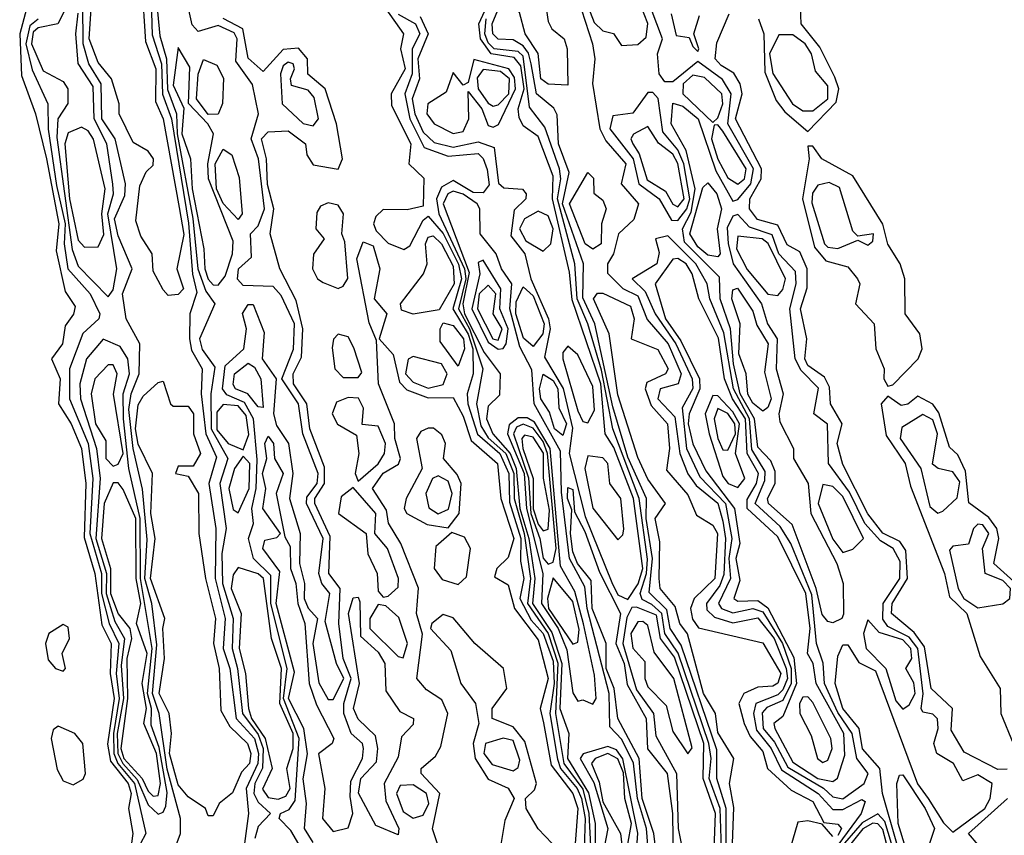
# Model space of a CAD drawing. Extents: x 2889633 to 3052318, y 540750 to 918690.
# Tile 636 of 656: x 2962918 to 2964888, y 864891 to 866523. Entities that reach past the tile are written whole.
import ezdxf

# ---------------------------------------------------------------- set-up
doc = ezdxf.new("R2010")
doc.units = 0

msp = doc.modelspace()

# ---------------------------------------------------------------- linework, layer by layer
at = {"layer": '0CON02XD'}
for points in [[(2964025, 866628.8), (2964067.6, 866517.6), (2964085, 866501.4), (2964105.8, 866495.8), (2964122, 866472)], [(2963179.6, 866605), (2963183.4, 866493.4), (2963201.8, 866435), (2963204.1, 866374.1), (2963221.6, 866325), (2963256.1, 866116.1), (2963264, 866014), (2963272.6, 865977.4), (2963258.8, 865935), (2963257.8, 865885), (2963262.1, 865862.1), (2963283.1, 865825), (2963280.9, 865775), (2963290.8, 865695), (2963311.7, 865648.3), (2963296.7, 865595), (2963310.5, 865505), (2963309.3, 865405), (2963329.2, 865325), (2963325.5, 865265), (2963338.8, 865225), (2963350.9, 865125), (2963387.8, 865085), (2963395.8, 865055), (2963394.6, 865035), (2963371.2, 864985), (2963375.7, 864935), (2963368.1, 864875)], [(2964015, 866392.5), (2963975, 866394.2), (2963960.8, 866405), (2963955.6, 866455.6), (2963929.2, 866495), (2963917.7, 866537.7), (2963900.8, 866565), (2963905, 866597.5), (2963915, 866602.5), (2963935, 866592.5), (2963970, 866555), (2963975, 866520), (2963982.5, 866505), (2964007.5, 866485), (2964013.3, 866465), (2964015, 866392.5)], [(2963162.6, 866592.6), (2963169.6, 866479.6), (2963190.4, 866425), (2963189.7, 866359.7), (2963205.5, 866325), (2963237.4, 866147.4), (2963246.5, 866093.5), (2963232.5, 866025), (2963246.2, 865985), (2963235, 865973.8), (2963215, 865971.2)], [(2963190.6, 866575), (2963198.7, 866491.3), (2963212.2, 866445), (2963213.9, 866383.9), (2963231.8, 866335), (2963233.5, 866295), (2963264.7, 866125.3), (2963274.7, 866025), (2963290.3, 865980.3), (2963308.8, 865955), (2963277.8, 865885), (2963283.1, 865863.1), (2963308.3, 865828.3), (2963300.6, 865775), (2963301.1, 865705), (2963334.4, 865645), (2963318.5, 865595), (2963331.1, 865505), (2963322.7, 865455), (2963324, 865395), (2963345.3, 865325.3), (2963342.9, 865265), (2963353.9, 865225), (2963363.8, 865135), (2963395, 865092.7), (2963405.2, 865065), (2963404.2, 865025.8), (2963388.9, 864995), (2963386.9, 864975), (2963395, 864957.5), (2963420, 864935), (2963395, 864908.8), (2963388.5, 864885)], [(2964135, 865363.3), (2964155.2, 865394.8), (2964164.8, 865425), (2964145.8, 865565), (2964107, 865667), (2964089.4, 865695), (2964080.4, 865795), (2964023.1, 865963.1), (2964018.2, 866018.2), (2963984.1, 866165), (2963985, 866210), (2963955, 866290), (2963925, 866311.2), (2963917.5, 866327.5), (2963915.5, 866345), (2963927, 866385), (2963920.9, 866430.9), (2963907.6, 866447.6), (2963861.5, 866455), (2963840.3, 866485), (2963836.9, 866515), (2963864, 866575)], [(2964035, 866566.2), (2964064, 866475), (2964068.8, 866445), (2964064, 866396), (2964078.9, 866305), (2964090.9, 866280.9), (2964130.6, 866235), (2964121.2, 866195), (2964156.2, 866155), (2964146.6, 866123.4), (2964115.8, 866095), (2964106.2, 866055), (2964093.8, 866035), (2964093.9, 866016.1), (2964125, 865985.6), (2964155, 865970.6), (2964173.6, 865923.6), (2964215.4, 865875), (2964241.1, 865815), (2964235.5, 865794.5), (2964199.2, 865785), (2964194.5, 865765), (2964228.5, 865728.5), (2964238.8, 865655), (2964254.6, 865614.6), (2964271.2, 865591.2), (2964315, 865555.6), (2964325, 865520), (2964330.3, 865485), (2964327, 865413), (2964318.7, 865391.3), (2964291.9, 865355), (2964292.6, 865342.6), (2964307.9, 865327.9), (2964345, 865316.5), (2964395, 865326.5), (2964427.2, 865285), (2964451.4, 865225), (2964454.1, 865205), (2964445, 865182.5), (2964435, 865172.7), (2964390.6, 865155), (2964386.2, 865135), (2964392, 865102), (2964421.1, 865065), (2964442.1, 865022.1), (2964515.3, 864975.2), (2964545, 864942.9), (2964565, 864943.1), (2964603, 864963), (2964609.2, 864959.2), (2964601.4, 864935), (2964555, 864871.6)], [(2964122, 866472), (2964155, 866474), (2964171.5, 866488.5), (2964174.4, 866515.6), (2964152.5, 866572.5)], [(2962932, 866545), (2962918.2, 866495), (2962921.7, 866411.7), (2962950, 866335), (2962971.8, 866245), (2962996.8, 866115), (2962991.1, 866061.1), (2963009.2, 865979.2), (2963029.3, 865949.3), (2963025.8, 865934.2), (2963009.5, 865910.5), (2963004, 865875), (2962982, 865845), (2962998.9, 865805), (2962995.6, 865755), (2963021.4, 865715), (2963041.8, 865665), (2963050.4, 865595), (2963047.1, 865487.1), (2963068.8, 865415), (2963082.2, 865312.2), (2963101.1, 865275), (2963098.9, 865215), (2963107.4, 865165), (2963093.6, 865073.6), (2963099.7, 865039.7), (2963135.3, 864995), (2963141.2, 864975), (2963135.6, 864945), (2963144.4, 864895), (2963136.6, 864836.6)], [(2963015, 866555.8), (2962994.2, 866515), (2962955, 866506.9), (2962945, 866498.5), (2962941.9, 866475), (2962965, 866420.8), (2963005, 866400), (2963014.2, 866385), (2963014.3, 866355.7), (2962994.4, 866325), (2962992.6, 866287.4), (2963023.4, 866063.4), (2963035, 866030), (2963095, 865968.8)], [(2963221.5, 864845), (2963240, 864895), (2963240, 864925), (2963213.4, 865023.4), (2963197.3, 865135), (2963183.8, 865175), (2963192.8, 865272.7), (2963182.4, 865355), (2963168.6, 865405), (2963173, 865483), (2963163.9, 865583.9), (2963145.3, 865665), (2963136.7, 865743.3), (2963141.2, 865775), (2963157.1, 865815), (2963158.8, 865875), (2963131.2, 865925), (2963123.6, 865975), (2963142.9, 866025), (2963115, 866091.2), (2963107.9, 866125), (2963128.3, 866171.7), (2963130, 866195), (2963108.9, 866285), (2963082.3, 866325), (2963080.9, 866395), (2963056.4, 866435), (2963045.4, 866475), (2963044.2, 866554.2)], [(2963215, 865971.2), (2963205, 865982.5), (2963185, 866020), (2963183.3, 866055), (2963160.5, 866090.5), (2963150.7, 866120.7), (2963158.8, 866191.2), (2963171.2, 866218.8), (2963185, 866232.5), (2963186.2, 866245), (2963175, 866260), (2963145, 866277.5), (2963117.5, 866335), (2963117.5, 866355), (2963102, 866405), (2963075, 866438), (2963057.3, 866485), (2963061.2, 866545)], [(2963508.9, 864818.9), (2963460.7, 864900.7), (2963437.5, 864925), (2963440, 864935), (2963457, 864943), (2963469.1, 864960.9), (2963477.1, 865085), (2963445.8, 865165), (2963453.1, 865225), (2963420.8, 865355), (2963420.9, 865410.9), (2963385.7, 865445), (2963375.6, 865485), (2963385.7, 865515), (2963382.7, 865545), (2963391.3, 865585), (2963393.3, 865643.3), (2963386.2, 865725), (2963367.6, 865757.6), (2963332.7, 865772.7), (2963323.8, 865785), (2963329.5, 865830.5), (2963366.7, 865865), (2963371.9, 865905), (2963364.2, 865935.8), (2963375, 865953.3), (2963385, 865953.8), (2963407.5, 865897.5), (2963403.3, 865845), (2963431.2, 865805), (2963426.2, 865735), (2963431.6, 865711.6), (2963455.8, 865675), (2963464.5, 865615), (2963458.1, 865565), (2963479.5, 865495), (2963478.2, 865435), (2963488.1, 865395), (2963487.5, 865365), (2963495, 865346), (2963513.8, 865325), (2963504.6, 865275), (2963516.3, 865196.3), (2963535, 865163.3), (2963545, 865163.3), (2963566.8, 865205), (2963551.8, 865235), (2963529.3, 865319.3), (2963538.6, 865375), (2963522.5, 865395), (2963516.5, 865415), (2963525.4, 865485), (2963492.2, 865555), (2963492.3, 865567.7), (2963513.1, 865595), (2963515.3, 865615.3), (2963484.5, 865694.5), (2963476.2, 865755), (2963442.5, 865805), (2963466.1, 865863.9), (2963467.7, 865915), (2963441.2, 865971.2), (2963425, 865989.2), (2963365, 865991.2), (2963354.1, 866004.1), (2963356.2, 866025), (2963381.7, 866048.3), (2963380, 866095), (2963395, 866111.2), (2963408.2, 866145), (2963396.2, 866245), (2963381.5, 866285), (2963396.2, 866335), (2963384, 866394), (2963350.5, 866440.5), (2963352.9, 866485), (2963347.3, 866497.3), (2963315, 866511.5), (2963275, 866500), (2963263.1, 866513.1), (2963253.6, 866555)], [(2963650.4, 866545), (2963686.2, 866495), (2963680, 866465), (2963689.1, 866425), (2963661.2, 866375), (2963661.7, 866351.7), (2963700.5, 866275), (2963696.7, 866235), (2963726.4, 866206.4), (2963725, 866150), (2963693, 866143), (2963645, 866143.8), (2963630.3, 866129.7), (2963625.8, 866115), (2963631.1, 866101.1), (2963655, 866076), (2963686.7, 866063.3), (2963698.8, 866071.2), (2963725, 866122.5), (2963735, 866130), (2963765, 866095.6), (2963796, 866034), (2963801.7, 866005), (2963784.6, 865945), (2963815, 865894.4), (2963824.6, 865865), (2963825.4, 865815), (2963813.3, 865775), (2963814.5, 865755), (2963833.7, 865693.7), (2963878.9, 865655), (2963896.4, 865615), (2963897.7, 865557.7), (2963920.5, 865485), (2963920, 865440), (2963926.9, 865405), (2963918.8, 865365), (2963941.5, 865321.5), (2963965.3, 865295), (2963985, 865240), (2963987.4, 865195), (2963978.7, 865135), (2963993.7, 865043.6), (2964000, 865025), (2964033.2, 864985), (2964041.9, 864965), (2964049.2, 864925), (2964047.4, 864865)], [(2964331.2, 864871.2), (2964331.2, 864945), (2964312.9, 865005), (2964312.4, 865062.4), (2964241.6, 865271.6), (2964219.2, 865305), (2964212.4, 865342.4), (2964177.3, 865377.3), (2964184.2, 865445), (2964171.6, 865525), (2964172.1, 865565), (2964135, 865648), (2964105, 865748.8), (2964068.5, 865915), (2964045, 865966.7), (2964045.7, 866035), (2964004.3, 866155), (2964017.6, 866217.6), (2963996, 866275), (2963993.3, 866333.3), (2963986.4, 866346.4), (2963952.2, 866375), (2963941.2, 866435), (2963936.3, 866456.4), (2963925, 866470.9), (2963905, 866482.9), (2963875, 866484.2), (2963864.5, 866495), (2963863.5, 866515), (2963881.6, 866558.4)], [(2964673.1, 864875), (2964643.8, 864975), (2964638.6, 865025), (2964604.1, 865064.1), (2964597.5, 865105), (2964564.6, 865145), (2964549.4, 865195), (2964555, 865250), (2964565, 865272.5), (2964575, 865272.5), (2964596.9, 865236.9), (2964630.4, 865220.4), (2964714.2, 864994.2), (2964735.6, 864965), (2964766.2, 864916.2), (2964785, 864897.5), (2964849.1, 864945), (2964859.4, 864965), (2964863.8, 864995), (2964835, 865012.5), (2964805, 865000), (2964786.2, 865035), (2964752.9, 865055), (2964746.9, 865075), (2964755.6, 865105), (2964754.2, 865124.2), (2964745, 865133.8), (2964725, 865137.5), (2964721.2, 865145), (2964725.5, 865174.5), (2964714.7, 865265), (2964697.6, 865287.6), (2964655, 865308.9), (2964645, 865323.8), (2964645.4, 865355), (2964678.5, 865405), (2964679.3, 865439.3), (2964665.6, 865465), (2964640.3, 865480.3), (2964608.5, 865515), (2964578, 865578), (2964535.8, 865635), (2964533.9, 865713.9), (2964506.7, 865735), (2964516.3, 865786.3), (2964481.1, 865821.1), (2964469.5, 865845), (2964458.9, 865945), (2964471.1, 865995), (2964469.8, 866019.8), (2964436.5, 866055), (2964423.1, 866093.1), (2964378.3, 866108.3), (2964355, 866133.8), (2964345, 866130), (2964333.3, 866106.7), (2964335.3, 866075.3), (2964345.6, 866035), (2964402.2, 865955), (2964414.4, 865915), (2964433.5, 865885), (2964431.1, 865825), (2964445.5, 865775), (2964436.5, 865735), (2964438.9, 865718.9), (2964466, 865665), (2964466.2, 865645), (2964495.4, 865595.4), (2964500.6, 865535), (2964552.5, 865435), (2964565.5, 865395.5), (2964566.1, 865333.9), (2964562.5, 865325), (2964545, 865316.7), (2964535, 865318.8), (2964523.1, 865333.1), (2964511.3, 865385), (2964463.5, 865513.5), (2964416.2, 865555), (2964414, 865565), (2964429.2, 865595), (2964429.1, 865619.1), (2964420.9, 865640.9), (2964395, 865668), (2964388, 865725), (2964359.7, 865775), (2964346, 865835), (2964340, 865905), (2964319.5, 865965), (2964318.1, 866008.1), (2964248.3, 866078.3), (2964243.8, 866105), (2964261.7, 866138.3), (2964269.4, 866185), (2964251.5, 866261.5), (2964221.1, 866315), (2964225, 866356.7), (2964245, 866350.6), (2964275.6, 866325), (2964310.9, 866220.9), (2964345, 866160), (2964355, 866163.3), (2964380.4, 866195), (2964386.1, 866225), (2964334.6, 866315), (2964341.5, 866375), (2964323.8, 866403.8), (2964275, 866440), (2964225, 866399.2), (2964208.8, 866398.8), (2964197.5, 866415), (2964193.8, 866455), (2964203.8, 866485), (2964181.1, 866545)], [(2964396.2, 866525), (2964406.9, 866495), (2964408.7, 866418.7), (2964431.5, 866361.5), (2964448.8, 866338.8), (2964495, 866300), (2964551.5, 866358.5), (2964556.5, 866385), (2964548.6, 866408.6), (2964518.6, 866468.6), (2964481.4, 866515), (2964480.3, 866549.7)], [(2962955, 866524.5), (2962938.8, 866511.2), (2962930.8, 866475), (2962943.2, 866423.2), (2962974.2, 866355), (2962975.5, 866304.5), (2962991.8, 866191.8), (2963009, 866115), (2963007.5, 866075), (2963014.6, 866025), (2963059.4, 865975), (2963078.8, 865935), (2963076.7, 865925), (2963044.3, 865895.7), (2963018.1, 865825), (2963017.8, 865765), (2963055.4, 865675), (2963064.6, 865605), (2963058.6, 865495), (2963081.9, 865415), (2963082.1, 865375), (2963097.2, 865315), (2963116.6, 865275), (2963111.1, 865215), (2963117.3, 865165), (2963105.6, 865095), (2963106.5, 865055), (2963114.8, 865034.8), (2963147.6, 864995), (2963170.8, 864895), (2963148.1, 864851.9)], [(2963095, 865968.8), (2963105, 865982.5), (2963112.5, 866025), (2963094.2, 866135), (2963105.6, 866175), (2963104.6, 866194.6), (2963092.5, 866275), (2963066.9, 866325), (2963065, 866390), (2963035.5, 866435.5), (2963030.4, 866495), (2963035, 866536.7)], [(2963494.1, 865054.1), (2963486.5, 865105), (2963456.2, 865165), (2963467.6, 865217.6), (2963431.4, 865355), (2963438.9, 865418.9), (2963404.3, 865465), (2963408.3, 865481.7), (2963432.5, 865487.5), (2963440, 865495), (2963404.4, 865545), (2963410.8, 865585), (2963404, 865615), (2963412.9, 865645), (2963408.8, 865675), (2963415, 865690), (2963425.8, 865675), (2963428, 865645), (2963445.5, 865615), (2963431.2, 865575), (2963448.3, 865488.3), (2963459.4, 865469.4), (2963460, 865425), (2963470.4, 865395), (2963474.6, 865355), (2963488.5, 865315), (2963497.5, 865195), (2963512.1, 865152.1), (2963546.7, 865085), (2963543.3, 865075), (2963516, 865054), (2963528.8, 864985), (2963524.2, 864925), (2963545, 864898.8), (2963575, 864906), (2963584.5, 864935), (2963579.2, 864969.2), (2963580.5, 864999.5), (2963604.2, 865045), (2963605.7, 865065), (2963603.8, 865075), (2963581.2, 865095), (2963566.5, 865135), (2963566.4, 865155), (2963581.1, 865205), (2963565.5, 865245), (2963556.5, 865315), (2963559.4, 865385), (2963536.9, 865415), (2963539.2, 865489.2), (2963508.8, 865555), (2963508.8, 865565), (2963528.2, 865595), (2963528.1, 865628.1), (2963498.8, 865705), (2963492.7, 865755), (2963466.2, 865795), (2963465.5, 865815), (2963481.8, 865848.2), (2963484.6, 865905), (2963471.3, 865961.3), (2963438.8, 866025), (2963419.4, 866095), (2963426.9, 866145), (2963413.6, 866193.6), (2963412.1, 866245), (2963401.9, 866285), (2963415, 866299.2), (2963455, 866301.2), (2963490, 866275), (2963492.7, 866252.7), (2963505, 866233.3), (2963555, 866224), (2963564.2, 866245), (2963552, 866315), (2963529.2, 866385), (2963494.4, 866414.4), (2963493.8, 866445), (2963476.2, 866466.2), (2963445, 866464), (2963405, 866420), (2963375, 866446.7), (2963364.3, 866505), (2963325, 866525.5)], [(2963675, 866534.5), (2963710, 866515), (2963718.5, 866495), (2963703.3, 866465), (2963703.2, 866415), (2963688.8, 866375), (2963698.5, 866325), (2963727.6, 866267.6), (2963775, 866250), (2963835, 866255.7), (2963845.5, 866245.5), (2963853.5, 866223.5), (2963857, 866193), (2963845, 866176.9), (2963825, 866177.9), (2963785, 866201.4), (2963762, 866188), (2963751.8, 866165), (2963756.7, 866135), (2963808, 866025), (2963810.4, 866005), (2963796.1, 865945), (2963818.1, 865905), (2963844.5, 865825), (2963831.8, 865755), (2963840.4, 865710.4), (2963855, 865686.4), (2963890.8, 865655), (2963906.7, 865615), (2963907, 865565), (2963927.2, 865495), (2963939.7, 865405), (2963934.1, 865355), (2963975.6, 865295), (2963995, 865236), (2963990.3, 865135), (2964006.8, 865035), (2964045, 864983.5), (2964056.9, 864935), (2964061.8, 864831.8)], [(2963719.5, 866529.5), (2963735.4, 866495), (2963714.7, 866445.3), (2963717.8, 866405), (2963703.2, 866365), (2963708.8, 866335), (2963725, 866298.6), (2963747.6, 866277.6), (2963785, 866268.2), (2963835, 866279.1), (2963867.4, 866267.4), (2963876.2, 866196.2), (2963886.7, 866186.7), (2963924.3, 866184.3), (2963931.4, 866175), (2963930.6, 866165), (2963907.6, 866142.4), (2963900.9, 866090.9), (2963928.5, 866055), (2963940.8, 866005), (2963975.9, 865925), (2963979.4, 865905), (2963967.9, 865847.9), (2964005.2, 865785.2), (2964024.1, 865705.9), (2964017.3, 865655), (2964049.4, 865529.4), (2964102.7, 865397.3), (2964115, 865372.2), (2964135, 865363.3)], [(2964322.5, 864845), (2964319.7, 864945), (2964297.5, 865005), (2964301.6, 865045), (2964296.4, 865075), (2964235.6, 865255.6), (2964208.7, 865295), (2964202.9, 865335), (2964182.9, 865352.9), (2964163.4, 865363.4), (2964159.6, 865375), (2964172, 865415), (2964173.9, 865443.9), (2964157.3, 865565), (2964104.7, 865704.7), (2964082.1, 865822.1), (2964054.7, 865915), (2964033.2, 865965), (2964028.5, 866035), (2963993.8, 866165), (2964000.8, 866205), (2963997.9, 866225), (2963968.5, 866308.5), (2963938.3, 866348.3), (2963925, 866450.6), (2963915, 866460), (2963867.5, 866465), (2963855, 866476.9), (2963848.4, 866495), (2963851.2, 866525)], [(2964221.1, 866535), (2964231.7, 866491.7), (2964257.5, 866487.5), (2964265, 866470), (2964275, 866460), (2964276.7, 866465), (2964266.7, 866495), (2964278.1, 866531.9)], [(2964893.8, 865023.8), (2964875, 865022.9), (2964807.6, 865057.6), (2964781.7, 865101.7), (2964783.8, 865145), (2964741.5, 865185), (2964728.3, 865268.3), (2964707.3, 865297.3), (2964661.9, 865335), (2964663.5, 865355), (2964693.8, 865405), (2964690.9, 865460.9), (2964679.1, 865479.1), (2964645, 865495.6), (2964615, 865534.3), (2964565, 865633.3), (2964553.3, 865675), (2964563.1, 865715), (2964540, 865755), (2964538.3, 865788.3), (2964528.1, 865808.1), (2964495, 865831.4), (2964488.5, 865845), (2964492.9, 865885), (2964480, 865945), (2964493.2, 865986.8), (2964493.1, 866025), (2964478.8, 866058.8), (2964453.2, 866073.2), (2964435, 866112.5), (2964393.8, 866123.8), (2964378.1, 866145), (2964378.9, 866165), (2964401.5, 866205), (2964401.8, 866225), (2964350, 866325), (2964363.1, 866375), (2964359.2, 866395), (2964346.4, 866416.4), (2964321.5, 866431.5), (2964309.2, 866445), (2964312.7, 866477.3), (2964337.5, 866535)], [(2964505, 866341.1), (2964534.5, 866365), (2964535, 866391.2), (2964510.3, 866420.3), (2964502.2, 866455), (2964489.4, 866475), (2964465, 866493.1), (2964436.9, 866493.1), (2964418.4, 866455), (2964425, 866415.8), (2964464, 866355), (2964485, 866341.1), (2964505, 866341.1)], [(2963315, 865991.9), (2963329.5, 866010.5), (2963344.2, 866055), (2963345, 866080), (2963296, 866205), (2963294.5, 866235), (2963305.8, 866295), (2963294.5, 866315), (2963255.6, 866355.6), (2963258.5, 866428.5), (2963235, 866467.5), (2963225, 866392.5), (2963246.4, 866346.4), (2963242.5, 866295), (2963260, 866245), (2963263.5, 866185), (2963286.7, 866065), (2963288.8, 866025), (2963295, 866004.2), (2963305, 865992.9), (2963315, 865991.9)], [(2963295, 866333.6), (2963271.8, 866365), (2963275.4, 866414.6), (2963286.2, 866443.8), (2963312.6, 866432.6), (2963326.1, 866406.1), (2963324, 866356), (2963315, 866334.2), (2963295, 866333.6)], [(2963785, 866295.4), (2963805, 866300), (2963816.7, 866325), (2963815, 866380), (2963842.9, 866345), (2963855, 866312), (2963865, 866308.6), (2963876, 866314), (2963910, 866385), (2963908, 866408), (2963896.5, 866425), (2963826.4, 866443.6), (2963815, 866397.5), (2963805, 866392.5), (2963785, 866417.5), (2963771.5, 866378.5), (2963734.7, 866355.3), (2963732.7, 866335), (2963747.5, 866315), (2963785, 866295.4)], [(2963505, 866310.8), (2963515.7, 866325), (2963507.4, 866367.4), (2963495, 866382.5), (2963461.7, 866391.7), (2963460, 866405), (2963468.1, 866425), (2963465.4, 866435.4), (2963455, 866438.6), (2963445, 866431.2), (2963440, 866415), (2963443.3, 866355), (2963485, 866316), (2963505, 866310.8)], [(2963865, 866350.6), (2963875, 866353.3), (2963896.8, 866375), (2963898.2, 866405), (2963879.7, 866419.7), (2963845, 866423.8), (2963833.1, 866406.9), (2963835.3, 866385), (2963855, 866356.4), (2963865, 866350.6)], [(2964305, 866317.5), (2964315, 866326.7), (2964324.5, 866355), (2964322.5, 866375), (2964287.8, 866407.8), (2964265, 866412.7), (2964245.5, 866395), (2964244.4, 866375), (2964305, 866317.5)], [(2964235, 866121.9), (2964252.7, 866145), (2964258.8, 866165), (2964246.9, 866235), (2964235, 866263.1), (2964205, 866298.8), (2964195.4, 866365.4), (2964185, 866378), (2964175, 866378), (2964145, 866336.2), (2964105, 866331.2), (2964098.9, 866305), (2964145.3, 866245.3), (2964156.9, 866195), (2964197.1, 866165), (2964222.1, 866122.1), (2964235, 866121.9)], [(2963047.9, 866067.9), (2963075, 866068.8), (2963086.4, 866093.6), (2963082.8, 866135), (2963088.9, 866185), (2963065.9, 866284.1), (2963055, 866301.2), (2963041.7, 866308.3), (2963015, 866296.7), (2963008.5, 866275), (2963017.8, 866165), (2963035, 866082), (2963047.9, 866067.9)], [(2964235, 866148.6), (2964247.2, 866165), (2964235, 866235.8), (2964225, 866254.4), (2964196.1, 866276.1), (2964175, 866310), (2964145.8, 866294.2), (2964140.8, 866285), (2964144.4, 866275), (2964157.5, 866255), (2964173.1, 866203.1), (2964210.2, 866180.2), (2964225, 866154.2), (2964235, 866148.6)], [(2964355, 866194.4), (2964368.2, 866205), (2964371.5, 866225), (2964325, 866300.6), (2964315, 866313.3), (2964307.5, 866312.5), (2964302.3, 866285), (2964315, 866244.2), (2964335, 866206.9), (2964355, 866194.4)], [(2964655, 865790), (2964665, 865792.5), (2964715.4, 865844.6), (2964723.5, 865865), (2964718.9, 865895), (2964689.4, 865935), (2964688.6, 866005), (2964679.4, 866035), (2964654.5, 866074.5), (2964645, 866114), (2964585, 866211.2), (2964522.5, 866245), (2964505, 866270), (2964495, 866270), (2964497.5, 866245), (2964484.4, 866165), (2964507.9, 866067.9), (2964530.9, 866040.9), (2964575, 866028.8), (2964593.8, 866005), (2964598.8, 865995), (2964590, 865955), (2964627.5, 865915), (2964630.8, 865865), (2964647.5, 865825), (2964646.7, 865805), (2964655, 865790)], [(2963355, 866123.8), (2963325, 866155.6), (2963311.6, 866185), (2963308.9, 866235), (2963325, 866264), (2963342.7, 866252.7), (2963357.4, 866207.4), (2963363.3, 866135), (2963355, 866123.8)], [(2964065, 866064), (2964049.2, 866075), (2964018.1, 866155), (2964055, 866217.5), (2964066.1, 866206.1), (2964066.4, 866176.4), (2964085, 866162.5), (2964091.2, 866145), (2964082, 866115), (2964081.2, 866075), (2964065, 866064)], [(2964315, 866048.8), (2964295, 866052.5), (2964275, 866068.6), (2964258.9, 866095), (2964285, 866187.5), (2964295, 866196.7), (2964312.9, 866175), (2964321.9, 866145), (2964313.1, 866105), (2964319.2, 866055), (2964315, 866048.8)], [(2964555, 866065.6), (2964595, 866082.5), (2964615, 866072.5), (2964625, 866080), (2964626, 866095), (2964595, 866090), (2964585, 866100), (2964557.9, 866187.9), (2964537.3, 866197.3), (2964515, 866192.5), (2964503.9, 866176.1), (2964502.8, 866157.2), (2964528.1, 866075), (2964535, 866068.1), (2964555, 866065.6)], [(2964176.9, 864846.9), (2964171.9, 864905), (2964154, 864965), (2964145.7, 865035.7), (2964122.7, 865082.7), (2964098.6, 865108.6), (2964097.4, 865175), (2964053.3, 865345), (2964048.8, 865388.8), (2964017.8, 865445), (2964001.8, 865578.2), (2964000.2, 865660.2), (2963947.3, 865755), (2963942.7, 865822.7), (2963918.6, 865868.6), (2963898.8, 865945), (2963902.5, 865995), (2963882, 866025), (2963871.5, 866055), (2963839.1, 866095), (2963838.9, 866145), (2963833.1, 866155), (2963805, 866174.6), (2963785, 866180.4), (2963774.5, 866175), (2963765.4, 866155), (2963817.6, 866017.6), (2963804.4, 865955), (2963808.1, 865935), (2963847.4, 865857.4), (2963879.6, 865815), (2963877.8, 865772.2), (2963855, 865750), (2963851.8, 865725), (2963864.5, 865695), (2963899.4, 865655), (2963911.1, 865625), (2963918.6, 865545), (2963936.5, 865485), (2963948.8, 865405), (2963943.8, 865355), (2963982.7, 865297.3), (2964002.9, 865235), (2963999, 865145), (2964016.7, 865095), (2964014.2, 865045), (2964056.3, 864976.3), (2964069.3, 864915), (2964070.2, 864825)], [(2963555, 865985.7), (2963565, 865990), (2963574.3, 866005.7), (2963568.8, 866078.8), (2963562.5, 866095), (2963566, 866135), (2963555, 866152), (2963535, 866157.1), (2963520, 866150), (2963512.7, 866137.3), (2963510.8, 866105), (2963527.5, 866085), (2963505.7, 866054.3), (2963504.2, 866025), (2963514.2, 866005), (2963525, 865997.8), (2963555, 865985.7)], [(2963965, 866060.5), (2963980.9, 866075), (2963985.6, 866105), (2963975, 866130.9), (2963955, 866140.4), (2963927.9, 866125), (2963917.9, 866105), (2963930.8, 866080.8), (2963965, 866060.5)], [(2963705, 865934.2), (2963682, 865942), (2963680, 865955), (2963725.8, 866015), (2963733.1, 866035), (2963730, 866075), (2963735, 866088), (2963745, 866090.8), (2963761.9, 866075), (2963785, 866030), (2963787.5, 865995), (2963757.5, 865942.5), (2963705, 865934.2)], [(2964565, 864964.5), (2964607.5, 864995), (2964615.6, 865015), (2964592.5, 865045), (2964583.5, 865095), (2964555, 865136.9), (2964528.2, 865195), (2964525.5, 865235.5), (2964512.2, 865275), (2964502.6, 865372.6), (2964460.8, 865475), (2964439.5, 865509.5), (2964389.1, 865555), (2964408.8, 865601.2), (2964409.2, 865619.2), (2964383, 865663), (2964378, 865725), (2964345.8, 865785), (2964326.9, 865896.9), (2964298.5, 865965), (2964293.1, 865995), (2964270.4, 866035), (2964215, 866091.2), (2964190, 866085), (2964197.5, 866057.5), (2964192.5, 866035), (2964143.3, 866005), (2964169.4, 865979.4), (2964189.1, 865935), (2964230.7, 865875), (2964263.6, 865805), (2964264.5, 865785.5), (2964243.1, 865746.9), (2964252.3, 865665), (2964278.4, 865608.4), (2964330.3, 865555), (2964342.8, 865485), (2964336.6, 865445), (2964340, 865405), (2964315.8, 865355), (2964322, 865345), (2964345, 865336.5), (2964385, 865345.4), (2964405, 865338.8), (2964444.2, 865275), (2964461.4, 865225), (2964461.7, 865195), (2964445, 865161.1), (2964412.7, 865147.3), (2964403.4, 865136.6), (2964405.5, 865105), (2964427.8, 865077.8), (2964455, 865027.9), (2964525.8, 864985.8), (2964545, 864968.1), (2964565, 864964.5)], [(2964435, 865971.2), (2964445, 865983.3), (2964450, 866005), (2964415.3, 866075.3), (2964403.3, 866085), (2964355, 866090), (2964352.3, 866065), (2964373.2, 866023.2), (2964415, 865974.2), (2964435, 865971.2)], [(2963763.9, 864843.9), (2963743.9, 864903.9), (2963758.8, 864975), (2963721.2, 865015), (2963721.2, 865025), (2963750.2, 865049.8), (2963760.7, 865069.3), (2963774.4, 865135), (2963762.4, 865162.4), (2963732.1, 865182.1), (2963712.9, 865205), (2963723.8, 865293.8), (2963712, 865335), (2963715.9, 865385.9), (2963680.8, 865475), (2963655.9, 865515.9), (2963651.7, 865541.7), (2963624.2, 865585), (2963645, 865615.8), (2963676.2, 865633.8), (2963680, 865645), (2963668.6, 865685), (2963668, 865715), (2963635.8, 865795), (2963631.7, 865881.7), (2963617, 865917), (2963592.9, 866045), (2963605, 866078.8), (2963625, 866071.2), (2963638.8, 866025), (2963627.5, 865965), (2963652.5, 865935), (2963637.5, 865885), (2963665, 865853.3), (2963677.8, 865797.8), (2963692.8, 865782.8), (2963735, 865766.9), (2963785, 865767.5), (2963805, 865730), (2963821.1, 865681.1), (2963874.3, 865635), (2963880.5, 865565), (2963906.4, 865485), (2963895, 865447.5), (2963872.5, 865425), (2963868.3, 865408.3), (2963895, 865392.5), (2963907.8, 865345), (2963955, 865282.5), (2963975.3, 865205.3), (2963959.4, 865145), (2963966.1, 865116.1), (2963981.5, 865031.5), (2964024.4, 864975), (2964034.4, 864945), (2964029.4, 864875)], [(2963875, 865863.8), (2963885, 865865.6), (2963891.2, 865875), (2963895.2, 865905), (2963878.6, 865945), (2963880.9, 865985), (2963845, 866042), (2963835, 866037.5), (2963838.9, 866015), (2963822.4, 865945), (2963855, 865877.9), (2963875, 865863.8)], [(2964545, 864998.8), (2964554.2, 865005.8), (2964568.5, 865051.5), (2964566.8, 865095), (2964511.5, 865195), (2964505.5, 865235), (2964494.4, 865255), (2964499.2, 865305), (2964490.8, 865375), (2964435, 865488.6), (2964373.1, 865545), (2964373.1, 865563.1), (2964392.2, 865595), (2964396, 865615), (2964373.6, 865655), (2964370, 865725), (2964344.2, 865765), (2964328.2, 865805), (2964316.2, 865886.2), (2964276.7, 865965), (2964263.5, 866015), (2964251.1, 866035), (2964235, 866045.6), (2964225, 866044.3), (2964189.2, 865995), (2964210, 865925), (2964240.8, 865880.8), (2964278.2, 865805), (2964278.4, 865785), (2964257.7, 865735), (2964255.3, 865715), (2964264.7, 865674.7), (2964290.8, 865620.8), (2964347.8, 865545), (2964358.5, 865475), (2964350.4, 865445), (2964358.7, 865401.3), (2964346.7, 865365), (2964355, 865360), (2964395, 865361.2), (2964415, 865346.4), (2964466.9, 865246.9), (2964472.1, 865195), (2964445, 865128.8), (2964426.7, 865115), (2964428.8, 865105), (2964465, 865037.8), (2964515, 865004.7), (2964545, 864998.8)], [(2963875, 865882.2), (2963883.3, 865905), (2963865.5, 865935), (2963870.4, 865975), (2963855, 865992.2), (2963837.1, 865975), (2963834.1, 865945), (2963864.6, 865885), (2963875, 865882.2)], [(2963945, 865869.2), (2963926, 865886), (2963910.5, 865935), (2963911, 865959), (2963925, 865988.8), (2963945, 865971.1), (2963967.5, 865915), (2963964.5, 865895), (2963945, 865869.2)], [(2964343.9, 864875), (2964346.9, 864946.9), (2964338, 864995), (2964346.7, 865045), (2964315, 865096.7), (2964310, 865135), (2964285.8, 865175), (2964254.3, 865294.3), (2964238.8, 865315), (2964229.1, 865349.1), (2964199.2, 865385), (2964197.1, 865405), (2964198.7, 865478.7), (2964189.2, 865525), (2964210, 865555), (2964175, 865603.8), (2964155, 865647.5), (2964115, 865772.5), (2964097.5, 865895), (2964066.2, 865965), (2964073.9, 865976.1), (2964085, 865976.2), (2964140.3, 865950.3), (2964147.1, 865925), (2964141.2, 865885), (2964195, 865863.3), (2964215.7, 865825), (2964210, 865815), (2964172.9, 865797.1), (2964169.2, 865785), (2964181.5, 865751.5), (2964214.2, 865715), (2964218.1, 865665), (2964212, 865622), (2964255, 865572.5), (2964272.1, 865532.1), (2964305, 865512), (2964314.2, 865495), (2964308.5, 865405), (2964267.5, 865365), (2964260, 865345), (2964263.8, 865323.8), (2964276.2, 865306.2), (2964405, 865276.7), (2964440.5, 865215), (2964435, 865196), (2964425, 865190), (2964395, 865188), (2964366.7, 865175), (2964356.7, 865155), (2964367.1, 865115), (2964379.1, 865089.1), (2964405, 865058.8), (2964413.8, 865025), (2964461.5, 864981.5), (2964505, 864959.2), (2964527, 864917), (2964555, 864913.8), (2964562, 864905), (2964555, 864890.8)], [(2964405, 865740), (2964385, 865756.2), (2964375, 865773.8), (2964371.4, 865815), (2964356.7, 865855), (2964359.2, 865915), (2964342.9, 865965), (2964345, 865982.5), (2964354, 865986), (2964385, 865940), (2964392.4, 865912.4), (2964415.5, 865875), (2964408.3, 865818.3), (2964421.2, 865765), (2964415, 865747.5), (2964405, 865740)], [(2963795, 865830), (2963759.5, 865879.5), (2963759.2, 865905), (2963765, 865916.7), (2963785, 865911.4), (2963806.2, 865885), (2963807.8, 865865), (2963795, 865830)], [(2963565, 865807.1), (2963595, 865807.5), (2963602.5, 865817.5), (2963586.8, 865866.8), (2963575, 865888.8), (2963555, 865893.8), (2963545.8, 865884.2), (2963543.4, 865866.6), (2963548.6, 865825), (2963565, 865807.1)], [(2963195, 864933.3), (2963205, 864937.5), (2963210.3, 864949.7), (2963213.3, 864976.7), (2963197.3, 865067.3), (2963181.5, 865111.5), (2963182.1, 865145), (2963173.9, 865175), (2963183.3, 865265), (2963159.8, 865405), (2963159, 865525), (2963136.4, 865625), (2963125.8, 865725), (2963125.3, 865774.7), (2963137.9, 865815), (2963134.6, 865844.6), (2963119.3, 865869.3), (2963085, 865884), (2963051.9, 865845), (2963038.5, 865795), (2963040, 865765), (2963072.1, 865665), (2963079.1, 865605), (2963070.2, 865485), (2963091.9, 865415), (2963091, 865375), (2963108.8, 865318.8), (2963127.8, 865285), (2963121.3, 865231.3), (2963125.6, 865165), (2963113.3, 865095), (2963114.8, 865055), (2963124.3, 865035), (2963152.9, 865002.9), (2963175, 864952), (2963195, 864933.3)], [(2964055, 865716.9), (2964068, 865742), (2964065, 865789.2), (2964035, 865852.5), (2964015, 865870), (2964005, 865857.5), (2964004.5, 865845), (2964035, 865740.8), (2964045, 865719.4), (2964055, 865716.9)], [(2963105, 865630), (2963115, 865634), (2963125.3, 865655), (2963105.7, 865774.3), (2963113.3, 865815), (2963105, 865832.5), (2963095, 865832.5), (2963068.8, 865805), (2963061.4, 865775), (2963069.6, 865715), (2963090.6, 865680.6), (2963090.6, 865645), (2963105, 865630)], [(2963405, 865747.5), (2963395, 865748.8), (2963374.6, 865774.6), (2963350, 865785), (2963345, 865793.3), (2963348.1, 865815), (2963375, 865835.8), (2963387.8, 865827.8), (2963400.8, 865805), (2963405, 865747.5)], [(2963735, 865786.2), (2963765, 865793.3), (2963773.5, 865815), (2963762, 865835), (2963705, 865849.2), (2963695, 865843.8), (2963690, 865815), (2963705, 865797.8), (2963735, 865786.2)], [(2964005, 865691.4), (2963988.2, 865705), (2963978, 865738), (2963960.9, 865765), (2963958.2, 865785), (2963965, 865813.8), (2963985, 865801.5), (2963994.6, 865785), (2963996.8, 865746.8), (2964012.3, 865715), (2964005, 865691.4)], [(2963305, 864930), (2963295, 864930), (2963290, 864945), (2963255, 864968), (2963235, 864992.5), (2963217.9, 865055), (2963221.9, 865095), (2963217.5, 865135), (2963196.9, 865175), (2963208.1, 865245), (2963204.4, 865305), (2963208.8, 865325), (2963180, 865405), (2963189.4, 865485), (2963180.5, 865535), (2963184, 865615), (2963155, 865673.8), (2963150, 865705), (2963155, 865752.5), (2963165, 865770), (2963195, 865797.5), (2963205, 865800), (2963220, 865755), (2963225, 865750), (2963255, 865750), (2963266.2, 865735), (2963266.2, 865695), (2963280, 865655), (2963265, 865630), (2963235, 865630), (2963230, 865615), (2963255, 865610), (2963275.7, 865575), (2963276.7, 865495), (2963290, 865405), (2963310, 865325), (2963305.6, 865275), (2963316.9, 865225), (2963320.7, 865140.7), (2963338.8, 865108.8), (2963374.2, 865075), (2963380.6, 865055), (2963377.8, 865035), (2963362.1, 865017.9), (2963343.6, 864976.4), (2963317.5, 864955), (2963305, 864930)], [(2963365, 865662.5), (2963376.4, 865693.6), (2963371.1, 865731.1), (2963355, 865750.7), (2963325, 865753.6), (2963312.3, 865737.7), (2963312.5, 865702.5), (2963335, 865675.4), (2963365, 865662.5)], [(2963595, 865600), (2963635.3, 865634.7), (2963647.8, 865655), (2963650, 865675), (2963635, 865710), (2963603.6, 865713.6), (2963606.1, 865746.1), (2963596, 865766), (2963575, 865767.5), (2963552, 865758), (2963543.3, 865735), (2963553.8, 865713.8), (2963592, 865692), (2963596.4, 865655), (2963589.2, 865615), (2963595, 865600)], [(2964355, 865587.5), (2964368.5, 865605), (2964350, 865655), (2964357.9, 865715), (2964345, 865738.8), (2964315, 865770.6), (2964305, 865771.4), (2964289.6, 865735), (2964297.1, 865695), (2964325, 865609.4), (2964335.6, 865595), (2964355, 865587.5)], [(2964913.4, 865393.4), (2964866.9, 865435), (2964876.7, 865485), (2964872.7, 865505), (2964857.1, 865527.1), (2964816.9, 865556.9), (2964809.8, 865619.8), (2964795, 865652.5), (2964778.3, 865668.3), (2964756.7, 865736.7), (2964745, 865754.2), (2964715, 865770), (2964695, 865753.8), (2964681.7, 865751.7), (2964655, 865770), (2964641.2, 865755), (2964651.3, 865691.3), (2964689.4, 865635), (2964700, 865590), (2964768.1, 865415), (2964778.3, 865368.3), (2964812.5, 865335), (2964839.2, 865249.2), (2964879.4, 865185), (2964881.1, 865135), (2964905.4, 865075)], [(2964335, 865662), (2964350, 865695), (2964348.8, 865715), (2964335, 865735.4), (2964315, 865745.6), (2964307.3, 865725), (2964314.6, 865685.4), (2964325, 865662.5), (2964335, 865662)], [(2964065, 865154), (2964071.2, 865165), (2964068.1, 865211.9), (2964045.8, 865314.2), (2964029, 865379), (2963999.7, 865429.7), (2963979.4, 865665), (2963948.3, 865718.3), (2963933.6, 865726.4), (2963915, 865726.4), (2963897.4, 865712.6), (2963894.1, 865695), (2963927.5, 865615), (2963931.7, 865545), (2963964.8, 865415), (2963962.2, 865355), (2963995.3, 865305), (2964012.5, 865262.5), (2964025, 865176.2), (2964035, 865160), (2964045, 865162.5), (2964065, 865154)], [(2964755, 865536), (2964765, 865540), (2964793.5, 865566.5), (2964798.5, 865598.5), (2964785, 865618.9), (2964755.5, 865625.5), (2964744.3, 865634.3), (2964753.9, 865695), (2964745, 865722.5), (2964725, 865733.1), (2964682.5, 865707.5), (2964679.4, 865685), (2964720.8, 865625), (2964739.1, 865549.1), (2964755, 865536)], [(2963775, 865506.7), (2963797.5, 865535), (2963801.4, 865595), (2963793.6, 865613.6), (2963766, 865645), (2963770, 865675), (2963762.7, 865692.7), (2963746, 865706), (2963735, 865706), (2963720.6, 865699.4), (2963712, 865685), (2963723.3, 865625), (2963691.2, 865565), (2963687.5, 865545), (2963692.5, 865535), (2963733.4, 865513.4), (2963775, 865506.7)], [(2963975, 865434), (2963985, 865438), (2963991.1, 865465), (2963974.1, 865655), (2963965, 865679.6), (2963945, 865706.2), (2963925, 865713.8), (2963911.9, 865708.1), (2963906.2, 865695), (2963936.3, 865606.3), (2963940.5, 865535), (2963958.4, 865485), (2963965, 865445.8), (2963975, 865434)], [(2963965, 865500.6), (2963975, 865504), (2963977.9, 865542.1), (2963966.1, 865606.1), (2963966.3, 865656.3), (2963945, 865688.2), (2963928.3, 865691.7), (2963922.9, 865685), (2963924.7, 865665.3), (2963945.6, 865605), (2963945.3, 865544.7), (2963955, 865513.6), (2963965, 865500.6)], [(2963355, 865536.7), (2963377.5, 865585), (2963378.5, 865635), (2963365, 865650), (2963347.8, 865625), (2963336.4, 865585), (2963345, 865543.3), (2963355, 865536.7)], [(2964115, 865482.5), (2964125, 865492.5), (2964126.4, 865503.6), (2964120.4, 865565), (2964098.5, 865595), (2964094.5, 865635), (2964085, 865646.4), (2964055, 865650.8), (2964048.8, 865625), (2964065, 865546), (2964115, 865482.5)], [(2963185, 864969.4), (2963195, 864970.8), (2963199.7, 864995), (2963192, 865055), (2963166.7, 865115), (2963171.6, 865145), (2963163.2, 865195), (2963173.4, 865255), (2963152, 865315), (2963160.8, 865355), (2963151.5, 865405), (2963150.4, 865525), (2963125, 865583.3), (2963115, 865596.7), (2963105, 865596.7), (2963087.5, 865555), (2963081.6, 865485), (2963100, 865425), (2963099.6, 865375), (2963115, 865334.3), (2963138.8, 865305), (2963142.1, 865285), (2963132.6, 865245), (2963134, 865165), (2963120.7, 865065), (2963126.5, 865045), (2963162.9, 865005), (2963175, 864979.4), (2963185, 864969.4)], [(2963755, 865534.4), (2963776.2, 865543.8), (2963783.5, 865575), (2963775, 865600), (2963755, 865610.8), (2963744.2, 865605), (2963730.6, 865575), (2963736.8, 865546.8), (2963755, 865534.4)], [(2963645, 865367.5), (2963655, 865370), (2963675, 865387.5), (2963676, 865405), (2963654.2, 865465), (2963628.8, 865495), (2963630.5, 865535), (2963585, 865587.5), (2963561.2, 865568.8), (2963555.7, 865535), (2963611.2, 865495), (2963614.6, 865454.6), (2963633.3, 865415), (2963635, 865380), (2963645, 865367.5)], [(2964192.7, 864845), (2964186.9, 864895), (2964163.3, 864965), (2964157.5, 865045), (2964114.7, 865124.7), (2964107.3, 865185), (2964091.4, 865225), (2964091.1, 865275), (2964063.2, 865345), (2964061.3, 865401.3), (2964033.9, 865435), (2964025, 865458.8), (2964019.7, 865495), (2964022.9, 865542.9), (2964014.1, 865565), (2964015, 865587.5), (2964025, 865583.3), (2964028.3, 865538.3), (2964049, 865499), (2964078, 865418), (2964120, 865335), (2964110.6, 865275), (2964127.2, 865235), (2964133.2, 865193.2), (2964171.4, 865125), (2964174.2, 865064.2), (2964213.1, 865015), (2964223.8, 864935), (2964225.6, 864835)], [(2964565, 865457.5), (2964585, 865464), (2964606, 865485), (2964565, 865569.2), (2964545, 865589.2), (2964525, 865593.3), (2964515.6, 865555), (2964545, 865484), (2964565, 865457.5)], [(2963795, 865393.3), (2963811.7, 865408.3), (2963820, 865465), (2963807.8, 865487.8), (2963782.5, 865497.5), (2963750.9, 865469.1), (2963747.5, 865425), (2963763, 865403), (2963795, 865393.3)], [(2964835, 865346.7), (2964885, 865354.5), (2964898.5, 865365), (2964900.4, 865385), (2964885, 865400.9), (2964849.2, 865415), (2964844, 865465), (2964856.5, 865495), (2964845, 865512.5), (2964835, 865514), (2964826, 865505), (2964815.8, 865474.2), (2964785, 865470), (2964778.3, 865461.7), (2964795.5, 865385), (2964806.9, 865365), (2964835, 865346.7)], [(2963435, 864963.3), (2963450.4, 864969.6), (2963459.2, 864985), (2963452.5, 865025), (2963465.2, 865064.8), (2963465.3, 865095), (2963438.4, 865155), (2963441.9, 865225), (2963422.2, 865285), (2963406.2, 865405), (2963395, 865414.4), (2963355, 865427.5), (2963345, 865412.5), (2963341.5, 865385), (2963360.9, 865335), (2963357.2, 865265), (2963369.6, 865215), (2963376, 865145), (2963382, 865125), (2963409.2, 865085), (2963423.1, 865025), (2963403.7, 864983.7), (2963415, 864967.1), (2963435, 864963.3)], [(2964025, 865273.8), (2964035, 865277.5), (2964037.2, 865302.8), (2964025, 865359.2), (2963985, 865406.7), (2963974, 865365), (2963976.1, 865345), (2964025, 865273.8)], [(2963675, 864892.5), (2963630.7, 864910.7), (2963595.7, 864975.7), (2963600.6, 865005), (2963631.7, 865038.3), (2963634.3, 865065), (2963630, 865090), (2963595, 865123.8), (2963585.8, 865145), (2963598.1, 865195), (2963576.2, 865335), (2963585, 865366.7), (2963595, 865367.5), (2963598.3, 865358.3), (2963600, 865290), (2963635, 865258), (2963648.6, 865235), (2963650.5, 865180.5), (2963678.8, 865138.8), (2963706.2, 865125), (2963705, 865113.3), (2963682, 865088), (2963675, 865047.5), (2963647.5, 864995), (2963650.3, 864960.3), (2963676.7, 864905), (2963675, 864892.5)], [(2963685, 865246.7), (2963694, 865275), (2963676.8, 865326.8), (2963650.7, 865350.7), (2963635, 865353.3), (2963618.9, 865325), (2963618.9, 865305), (2963675, 865248.8), (2963685, 865246.7)], [(2964306.4, 864845), (2964310, 864935), (2964285.3, 865005), (2964286.7, 865075), (2964227.8, 865247.8), (2964200.3, 865285), (2964192, 865332), (2964152.2, 865347.8), (2964142.9, 865347.1), (2964132.9, 865327.1), (2964124.7, 865275), (2964152.1, 865182.1), (2964186.2, 865135), (2964190.4, 865090.4), (2964232.1, 865015), (2964235.3, 864905), (2964249.2, 864835)], [(2963983.3, 864875), (2963955, 864904), (2963931.2, 864945), (2963930, 864965), (2963947.9, 864982.1), (2963952, 864995), (2963928.7, 865078.7), (2963905, 865108.6), (2963863.3, 865125), (2963863.3, 865145), (2963892.5, 865185), (2963886, 865225), (2963828.8, 865275), (2963785, 865326.7), (2963765, 865333.3), (2963742.5, 865315), (2963740, 865305), (2963780.9, 865260.9), (2963800.8, 865195), (2963830, 865155), (2963836.7, 865115), (2963825.5, 865075), (2963829.4, 865045), (2963855, 865003.3), (2963895.6, 864985.6), (2963907.5, 864965), (2963888.8, 864921.2), (2963875.8, 864845)], [(2964685, 865143.8), (2964697.6, 865152.4), (2964709.2, 865175), (2964706.5, 865196.5), (2964690.8, 865225), (2964702.5, 865245), (2964701.1, 865265), (2964685, 865282.5), (2964637.3, 865297.3), (2964615, 865322.5), (2964606, 865295), (2964611.4, 865265), (2964651.1, 865225), (2964670.7, 865160.7), (2964685, 865143.8)], [(2963005, 865220), (2963010, 865225), (2963003.3, 865255), (2963018, 865285), (2963015, 865307.5), (2963005, 865313.3), (2962976.2, 865295), (2962970, 865275), (2962975, 865242.5), (2962990, 865225), (2963005, 865220)], [(2964255, 865054.2), (2964263.6, 865066.4), (2964226.6, 865205), (2964187.6, 865257.6), (2964175, 865311.4), (2964165, 865319.2), (2964155, 865318.5), (2964141, 865295), (2964145, 865265.6), (2964168.9, 865238.9), (2964168.9, 865205), (2964175, 865188.6), (2964211.3, 865151.3), (2964225, 865098.8), (2964255, 865054.2)], [(2964525, 865037.1), (2964535, 865041.4), (2964543.5, 865065), (2964540.5, 865085), (2964505, 865157.1), (2964495, 865168.5), (2964485, 865167.8), (2964477.9, 865155), (2964478.8, 865135), (2964501.1, 865091.1), (2964514.4, 865045), (2964525, 865037.1)], [(2963025, 864992), (2963045, 865003.3), (2963050, 865015), (2963044.2, 865075), (2963028.8, 865095), (2962995, 865110), (2962985, 865102.5), (2962981.4, 865085), (2962993.1, 865023.1), (2963005, 865000), (2963025, 864992)], [(2963905, 865020), (2963915, 865026.7), (2963918.5, 865041.5), (2963905, 865080.8), (2963885, 865085.7), (2963850, 865075), (2963846.9, 865055), (2963863.1, 865033.1), (2963905, 865020)], [(2964148, 864798), (2964154.7, 864895.3), (2964125, 865044.5), (2964112.1, 865062.1), (2964095, 865068.9), (2964045.4, 865054.6), (2964039.1, 865045), (2964067, 864997), (2964094.6, 864905), (2964083.6, 864846.4)], [(2963505, 864876.7), (2963488, 864905), (2963491.9, 864955), (2963485.4, 865004.6), (2963494.1, 865054.1)], [(2964122.5, 864872.5), (2964135, 864873.3), (2964142.1, 864915), (2964128.4, 864965), (2964126.3, 865016.3), (2964115, 865044.5), (2964095, 865055.3), (2964069.2, 865045), (2964061.9, 865035), (2964077.5, 864997.5), (2964085, 864958), (2964120, 864895), (2964122.5, 864872.5)], [(2964690.6, 864865), (2964675.6, 864915), (2964672.5, 864995), (2964678.3, 865011.7), (2964685, 865012.5), (2964729.4, 864945), (2964748.1, 864905), (2964731.2, 864855)], [(2963705, 864925.6), (2963725, 864931.4), (2963736.4, 864955), (2963732.2, 864975), (2963705, 864992.5), (2963679.1, 864990.9), (2963672.2, 864975), (2963685, 864939.2), (2963705, 864925.6)], [(2964902.2, 864762.2), (2964872.2, 864795), (2964855, 864849.2), (2964815.8, 864895), (2964894, 864965)], [(2964555, 864755.9), (2964575, 864762.5), (2964625, 864785.8), (2964650.9, 864815), (2964662.2, 864875), (2964649.1, 864919.1), (2964635, 864934.4), (2964603.5, 864916.5), (2964555, 864860), (2964508.3, 864871.7), (2964493, 864857), (2964495.9, 864835), (2964524, 864775), (2964555, 864755.9)], [(2964545, 864889.2), (2964523.6, 864913.6), (2964495, 864920), (2964475, 864917.5), (2964459.4, 864865)], [(2964545, 864770.3), (2964565, 864771.8), (2964627.1, 864812.9), (2964640.8, 864829.1), (2964652.4, 864875), (2964645, 864903.1), (2964635, 864914.5), (2964625, 864915.4), (2964605, 864904), (2964565, 864854.1), (2964550.4, 864849.6), (2964515, 864855.4), (2964510.2, 864849.8), (2964510.8, 864825), (2964525, 864788.5), (2964545, 864770.3)]]:
    msp.add_lwpolyline(points, dxfattribs=at)

doc.saveas('drawing.dxf')
